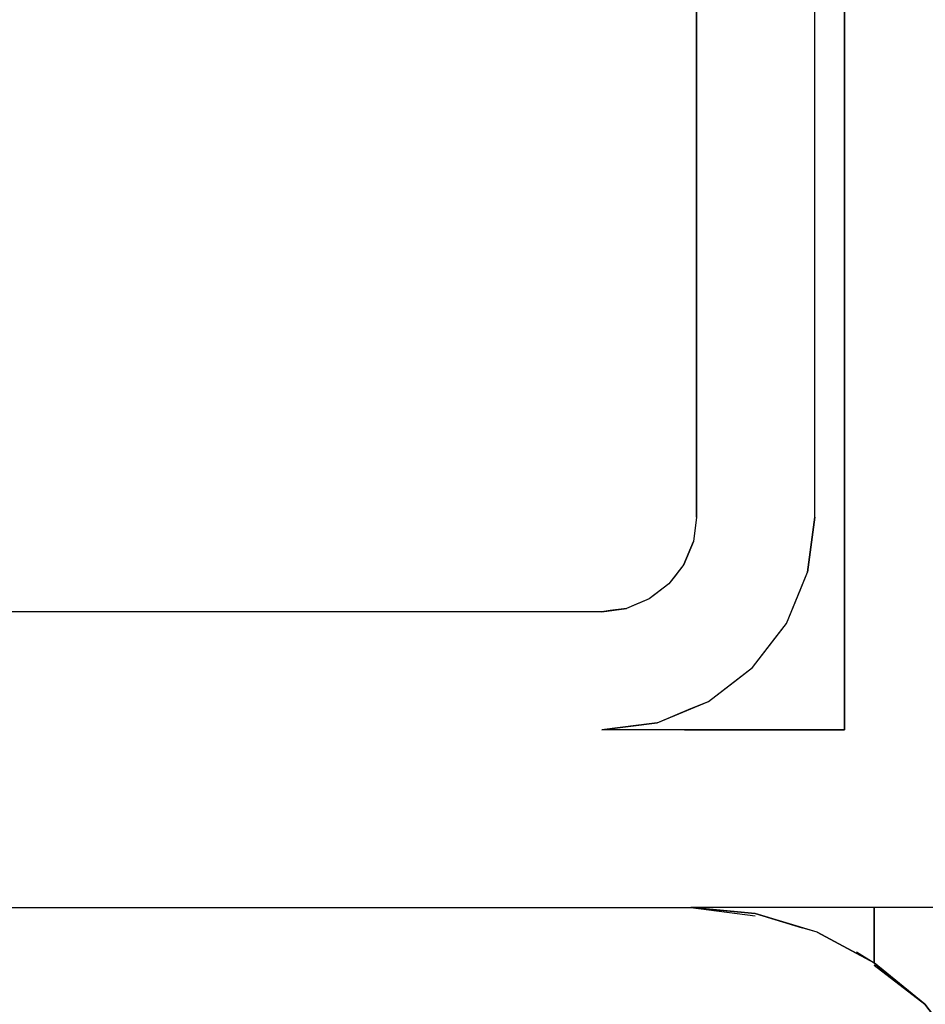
# Model space of a CAD drawing. Extents: x -805 to 3526, y -961 to 1039.
# Tile 363 of 475: x 1260.0296 to 1260.0449, y 37.3652 to 37.3818. Entities that reach past the tile are written whole.
import ezdxf
from ezdxf import colors
from ezdxf.entities.mleader import LeaderData, LeaderLine
from ezdxf.math import Vec2, Vec3

# ---------------------------------------------------------------- set-up
doc = ezdxf.new("R2010")
doc.units = 0
doc.linetypes.add('AUSGEZOGEN', pattern=[2, 1, 1])
doc.layers.get('0').update_dxf_attribs({"color": 251})
for name, color, linetype in [('TTK-P-Aufzug', 251, 'Continuous'), ('TTK-P-Bahnsteig', 12, 'Continuous'), ('TTK-P-TEXT', 12, 'AUSGEZOGEN'), ('TTK-P-Verm', 251, 'Continuous')]:
    doc.layers.add(name, color=color, linetype=linetype)
doc.layers.add('TTK-P-Treppe unten', color=12, linetype='Continuous', lineweight=25)
doc.styles.add('AKG DIN 6776', font='AKG_DIN67.TTF')
doc.dimstyles.new('TTK', dxfattribs={"dimtxt": 2.5, "dimasz": 2.5, "dimexe": 3.5, "dimexo": 0.1, "dimgap": 1, "dimtad": 1, "dimzin": 0, "dimtxsty": 'AKG DIN 6776', "dimblk": 'OBLIQUE', "dimcen": -0.09, "dimdle": 3, "dimclrd": 256, "dimclre": 256, "dimclrt": 256, "dimadec": 3, "dimazin": 0, "dimtfac": 1, "dimtofl": 0, "dimtmove": 0, "dimatfit": 3, "dimldrblk": 'OBLIQUE', "dimfxl": 7, "dimfxlon": 1, "dimtolj": 1, "dimtzin": 0, "dimlwd": -1, "dimlwe": -1, "dimarcsym": 0})

# ---------------------------------------------------------------- blocks, each defined once
blk = doc.blocks.new('_None')
blk = doc.blocks.new('_OBLIQUE')
at = {"color": 0, "linetype": 'ByBlock'}
blk.add_line((-0.5, -0.5), (0.5, 0.5), dxfattribs=at)
blk = doc.blocks.new('*D645')
at = {"layer": 'DEFPOINTS', "color": 0}
for p in [(1259.798085, 39.345554), (1259.498085, 36.033104), (1259.798085, 36.033104)]:
    blk.add_point(p, dxfattribs=at)
at = {"layer": 'TTK-P-Verm'}
for p, q in [((1259.498085, 38.645554), (1259.498085, 39.695554)), ((1259.798085, 38.645554), (1259.798085, 39.695554)), ((1259.198085, 39.345554), (1260.098085, 39.345554))]:
    blk.add_line(p, q, dxfattribs=at)
at = {"layer": 'TTK-P-Verm', "xscale": 0.25, "yscale": 0.25, "zscale": 0.25, "rotation": 180}
blk.add_blockref('_OBLIQUE', (1259.498085, 39.345554), dxfattribs=at)
at = {"layer": 'TTK-P-Verm', "xscale": 0.25, "yscale": 0.25, "zscale": 0.25}
blk.add_blockref('_OBLIQUE', (1259.798085, 39.345554), dxfattribs=at)
at = {"layer": 'TTK-P-Verm', "insert": (1259.648085, 39.58688), "char_height": 0.25, "attachment_point": 5, "style": 'AKG DIN 6776', "bg_fill": 3, "box_fill_scale": 1.1, "bg_fill_color": 256, "bg_fill_true_color": 13158600, "bg_fill_transparency": 0}
blk.add_mtext('\\A1;30', dxfattribs=at)
blk = doc.blocks.new('*D644')
at = {"layer": 'DEFPOINTS', "color": 0}
for p in [(1262.498085, 39.345554), (1259.798085, 39.284277), (1262.498085, 35.726621)]:
    blk.add_point(p, dxfattribs=at)
at = {"layer": 'TTK-P-Treppe unten'}
for p, q in [((1259.798085, 39.294277), (1259.798085, 39.695554)), ((1262.498085, 38.645554), (1262.498085, 39.695554)), ((1259.498085, 39.345554), (1262.798085, 39.345554))]:
    blk.add_line(p, q, dxfattribs=at)
at = {"layer": 'TTK-P-Treppe unten', "xscale": 0.25, "yscale": 0.25, "zscale": 0.25, "rotation": 180}
blk.add_blockref('_OBLIQUE', (1259.798085, 39.345554), dxfattribs=at)
at = {"layer": 'TTK-P-Treppe unten', "xscale": 0.25, "yscale": 0.25, "zscale": 0.25}
blk.add_blockref('_OBLIQUE', (1262.498085, 39.345554), dxfattribs=at)
at = {"layer": 'TTK-P-Treppe unten', "insert": (1261.148085, 39.589434), "char_height": 0.25, "attachment_point": 5, "style": 'AKG DIN 6776', "bg_fill": 3, "box_fill_scale": 1.1, "bg_fill_color": 256, "bg_fill_true_color": 13158600, "bg_fill_transparency": 0}
blk.add_mtext('\\A1;2,70', dxfattribs=at)

msp = doc.modelspace()

# ---------------------------------------------------------------- linework, layer by layer
at = {"layer": 'TTK-P-Aufzug', "color": 251}
for p, q in [((1260.043539, 37.369829), (1260.043539, 37.393229)), ((1260.043539, 37.393229), (1260.043539, 37.369829)), ((1260.043039, 37.373429), (1260.043039, 37.391329)), ((1260.043039, 37.373429), (1260.043039, 37.391329)), ((1260.041039, 37.373429), (1260.041039, 37.38312)), ((1260.041039, 37.38312), (1260.041039, 37.373429)), ((1260.041039, 37.382829), (1260.041039, 37.381491)), ((1260.043039, 37.381491), (1260.043039, 37.382829)), ((1260.043539, 37.382829), (1260.043539, 37.380979)), ((1260.041039, 37.380245), (1260.041039, 37.381491)), ((1260.043039, 37.380245), (1260.043039, 37.381491)), ((1260.043539, 37.379255), (1260.043539, 37.380979)), ((1260.041039, 37.373429), (1260.041039, 37.380245)), ((1260.043039, 37.373429), (1260.043039, 37.380245)), ((1260.043539, 37.369829), (1260.043539, 37.379255)), ((1260.041039, 37.373429), (1260.040984, 37.373015)), ((1260.041039, 37.373429), (1260.040984, 37.373015)), ((1260.041039, 37.373429), (1260.041003, 37.373156)), ((1260.042916, 37.372498), (1260.043039, 37.373429)), ((1260.043039, 37.373429), (1260.042916, 37.372498)), ((1260.042997, 37.373113), (1260.043039, 37.373429)), ((1260.041003, 37.373156), (1260.040984, 37.373015)), ((1260.042916, 37.372498), (1260.042997, 37.373113)), ((1260.040984, 37.373015), (1260.040824, 37.372629)), ((1260.040824, 37.372629), (1260.040984, 37.373015)), ((1260.040984, 37.373015), (1260.040879, 37.372761)), ((1260.040879, 37.372761), (1260.040824, 37.372629)), ((1260.040824, 37.372629), (1260.04057, 37.372298)), ((1260.040824, 37.372629), (1260.04057, 37.372298)), ((1260.040824, 37.372629), (1260.040657, 37.372411)), ((1260.040657, 37.372411), (1260.04057, 37.372298)), ((1260.042556, 37.371629), (1260.042916, 37.372498)), ((1260.042556, 37.371629), (1260.042916, 37.372498)), ((1260.042794, 37.372203), (1260.042916, 37.372498)), ((1260.04057, 37.372298), (1260.040239, 37.372044)), ((1260.04057, 37.372298), (1260.040239, 37.372044)), ((1260.04057, 37.372298), (1260.040351, 37.37213)), ((1260.040239, 37.372044), (1260.039853, 37.371884)), ((1260.040239, 37.372044), (1260.039853, 37.371884)), ((1260.040239, 37.372044), (1260.039984, 37.371938)), ((1260.040351, 37.37213), (1260.040239, 37.372044)), ((1260.042556, 37.371629), (1260.042794, 37.372203)), ((1260.039853, 37.371884), (1260.039439, 37.371829)), ((1260.039439, 37.371829), (1260.039853, 37.371884)), ((1260.039853, 37.371884), (1260.039579, 37.371848)), ((1260.039984, 37.371938), (1260.039853, 37.371884)), ((1260.029654, 37.371829), (1260.025039, 37.371829)), ((1260.039439, 37.371829), (1260.026039, 37.371829)), ((1260.039439, 37.371829), (1260.026039, 37.371829)), ((1260.039439, 37.371829), (1260.029654, 37.371829)), ((1260.039579, 37.371848), (1260.039439, 37.371829)), ((1260.041984, 37.370884), (1260.042556, 37.371629)), ((1260.041984, 37.370884), (1260.042556, 37.371629)), ((1260.042362, 37.371376), (1260.042556, 37.371629)), ((1260.041984, 37.370884), (1260.042362, 37.371376)), ((1260.041239, 37.370312), (1260.041984, 37.370884)), ((1260.041239, 37.370312), (1260.041984, 37.370884)), ((1260.041731, 37.370689), (1260.041984, 37.370884)), ((1260.041239, 37.370312), (1260.041731, 37.370689)), ((1260.040371, 37.369952), (1260.041239, 37.370312)), ((1260.040371, 37.369952), (1260.041239, 37.370312)), ((1260.040944, 37.37019), (1260.041239, 37.370312)), ((1260.040371, 37.369952), (1260.040944, 37.37019)), ((1260.039439, 37.369829), (1260.040371, 37.369952)), ((1260.040371, 37.369952), (1260.039439, 37.369829)), ((1260.040054, 37.36991), (1260.039439, 37.369829)), ((1260.040054, 37.36991), (1260.040371, 37.369952)), ((1260.043539, 37.369829), (1260.039439, 37.369829)), ((1260.040832, 37.369829), (1260.039439, 37.369829)), ((1260.043539, 37.369829), (1260.039439, 37.369829)), ((1260.040832, 37.369829), (1260.043539, 37.369829)), ((1260.026039, 37.366829), (1260.040939, 37.366829)), ((1260.026039, 37.366829), (1260.040939, 37.366829)), ((1260.044039, 37.366829), (1260.040939, 37.366829)), ((1260.042027, 37.366723), (1260.040939, 37.366829)), ((1260.046039, 37.366829), (1260.040939, 37.366829)), ((1260.044039, 37.366829), (1260.040939, 37.366829)), ((1260.044039, 37.366829), (1260.040939, 37.366829)), ((1260.043296, 37.366829), (1260.040939, 37.366829)), ((1260.044039, 37.366829), (1260.040939, 37.366829)), ((1260.042027, 37.366723), (1260.040939, 37.366829)), ((1260.046039, 37.366829), (1260.040939, 37.366829)), ((1260.040939, 37.366829), (1260.042027, 37.366686)), ((1260.042027, 37.366723), (1260.040939, 37.366829)), ((1260.0412, 37.366804), (1260.040939, 37.366829)), ((1260.040939, 37.366829), (1260.042027, 37.366723)), ((1260.040939, 37.366829), (1260.042027, 37.366686)), ((1260.042027, 37.366723), (1260.040939, 37.366829)), ((1260.042027, 37.366723), (1260.0412, 37.366804)), ((1260.043074, 37.366407), (1260.042027, 37.366723)), ((1260.043074, 37.366407), (1260.042027, 37.366723)), ((1260.042027, 37.366723), (1260.042823, 37.366482)), ((1260.044039, 37.366829), (1260.043296, 37.366829)), ((1260.044039, 37.365893), (1260.044039, 37.366829)), ((1260.044709, 37.366829), (1260.044039, 37.366829)), ((1260.044039, 37.366829), (1260.044039, 37.365893)), ((1260.044764, 37.366829), (1260.044709, 37.366829)), ((1260.046039, 37.366829), (1260.044764, 37.366829)), ((1260.043074, 37.366407), (1260.042823, 37.366482)), ((1260.043074, 37.366407), (1260.044039, 37.365893)), ((1260.044039, 37.365893), (1260.043074, 37.366407)), ((1260.043074, 37.366407), (1260.043807, 37.366016)), ((1260.043739, 37.366079), (1260.044039, 37.365893)), ((1260.044039, 37.365893), (1260.043807, 37.366016)), ((1260.044039, 37.365893), (1260.044335, 37.365651)), ((1260.044899, 37.365189), (1260.044039, 37.365893)), ((1260.044039, 37.365849), (1260.044899, 37.365189)), ((1260.044899, 37.365189), (1260.044039, 37.365849)), ((1260.044335, 37.365651), (1260.044899, 37.365189)), ((1260.044899, 37.365189), (1260.045789, 37.364029)), ((1260.045184, 37.364817), (1260.044899, 37.365189)), ((1260.045789, 37.364029), (1260.044899, 37.365189))]:
    msp.add_line(p, q, dxfattribs=at)

# ---------------------------------------------------------------- leaders
at = {"layer": 'TTK-P-TEXT', "color": 251}
ml = msp.add_multileader_mtext('Standard', dxfattribs=at)
ml.set_content('\\A1;Bodenaustausch\\PFSS-Material nach ZTV SoB-StB20\\Pder Körnung 0/32 bis 0/45', color=256, style='AKG DIN 6776')
ml.set_leader_properties(color=162)
ml.set_arrow_properties(name='NONE')
ml.build(insert=Vec2(0, 0))
ml.multileader.update_dxf_attribs({"dogleg_length": 3, "arrow_head_size": 0.3, "scale": 0.1})
ctx = ml.context
ctx.base_point, ctx.scale, ctx.char_height, ctx.arrow_head_size, ctx.landing_gap_size, ctx.plane_origin = Vec3(1257.310952, 38.946486), 0.1, 0.25, 0.3, 0.1, Vec3(1256.016598, 38.385463)
notes = []
notes.append((ctx, [(0, (1, 1, 0), (1257.010952, 38.982115), (1, 0), 0.3, [(0, [(1256.016598, 38.385463)], 0, [])])]))
ctx.mtext.insert, ctx.mtext.flow_direction = Vec3(1257.410952, 39.107115), 5
for ctx, leaders in notes:
    for number, flags, end, landing, length, lines in leaders:
        leader = LeaderData()
        leader.index, (leader.has_last_leader_line, leader.has_dogleg_vector, leader.attachment_direction) = number, flags
        leader.last_leader_point, leader.dogleg_vector, leader.dogleg_length = Vec3(end), Vec3(landing), length
        for number, points, colour, breaks in lines:
            line = LeaderLine()
            line.index, line.vertices, line.color, line.breaks = number, Vec3.list(points), colors.encode_raw_color(colour), breaks
            leader.lines.append(line)
        ctx.leaders.append(leader)

# ---------------------------------------------------------------- next in the draw order: dimensions: what is measured, and where the dimension line sits
at = {"layer": 'TTK-P-Verm', "color": 251}
dim = msp.add_linear_dim(base=(1259.798085, 39.345554), p1=(1259.498085, 36.033104), p2=(1259.798085, 36.033104), dimstyle='TTK', override={"dimscale": 0, "dimdec": 0, "dimlfac": 100, "dimtmove": 2, "dimtfill": 1}, dxfattribs=at)
dim.commit()
dim.dimension.update_dxf_attribs({"geometry": '*D645', "text_midpoint": (1259.648085, 39.58688), "dimtype": 160})

# ---------------------------------------------------------------- next in the draw order: dimensions: what is measured, and where the dimension line sits
at = {"layer": 'TTK-P-Treppe unten', "color": 251}
dim = msp.add_linear_dim(base=(1262.498085, 39.345554), p1=(1259.798085, 39.284277), p2=(1262.498085, 35.726621), dimstyle='TTK', override={"dimscale": 0, "dimtmove": 0, "dimtfill": 1}, dxfattribs=at)
dim.commit()
dim.dimension.update_dxf_attribs({"geometry": '*D644', "text_midpoint": (1261.148085, 39.345554), "dimtype": 160})

# ---------------------------------------------------------------- next in the draw order: linework, layer by layer
at = {"layer": 'TTK-P-Bahnsteig', "color": 251}
msp.add_circle((473.785115, 39.132246), 1000, dxfattribs=at)

doc.saveas('drawing.dxf')
